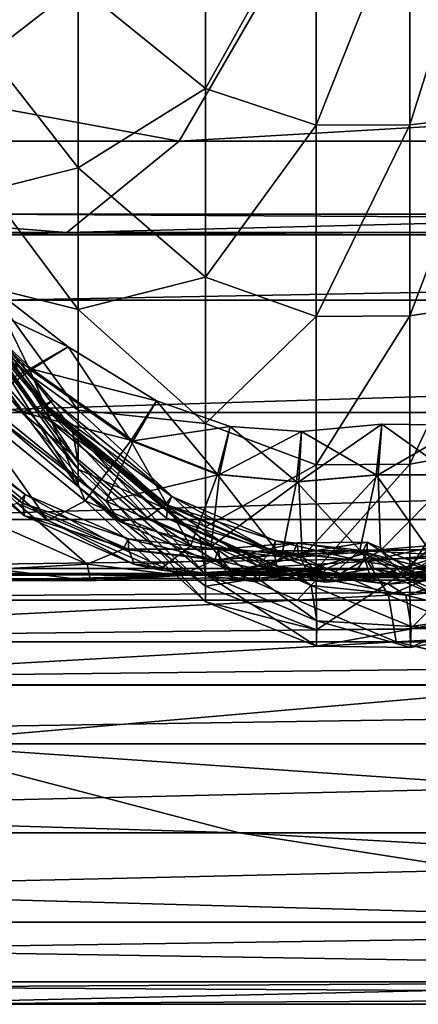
# Model space of a CAD drawing. Header units: millimetres. Extents: x 2387 to 13955, y -4964 to 364.
# Tile 414 of 656: x 6252.73 to 6255.96, y -3436.53 to -3428.53. Entities that reach past the tile are written whole.
import ezdxf

# ---------------------------------------------------------------- set-up
doc = ezdxf.new("R2010")
doc.units = ezdxf.units.MM
doc.header["$MEASUREMENT"] = 0
doc.layers.add('Predefinito', color=7, linetype='Continuous', true_color=0x000000)

msp = doc.modelspace()

# ---------------------------------------------------------------- linework, layer by layer
at = {"layer": 'Predefinito'}
for points in [[(6254.2355, -3427.2092, 13.8433), (6254.2355, -3429.0919, 14.6823), (6253.2013, -3428.2515, 15.6981)], [(6254.2355, -3429.0919, 14.6823), (6254.2355, -3427.2092, 13.8433), (6255.1354, -3427.4785, 13.4637)], [(6252.4772, -3428.8121, 17.8642), (6252.4768, -3427.384, 16.7579), (6253.2013, -3428.2515, 15.6981)], [(6256.5096, -3427.43, 13.5935), (6256.5089, -3429.3165, 14.433), (6255.8949, -3429.3857, 14.3223)], [(6255.8949, -3429.3857, 14.3223), (6255.8952, -3427.4756, 13.4711), (6256.5096, -3427.43, 13.5935)], [(6255.1354, -3427.4785, 13.4637), (6255.1353, -3429.3904, 14.3146), (6254.2355, -3429.0919, 14.6823)], [(6255.1353, -3429.3904, 14.3146), (6255.1354, -3427.4785, 13.4637), (6255.8952, -3427.4756, 13.4711)], [(6255.8952, -3427.4756, 13.4711), (6255.8949, -3429.3857, 14.3223), (6255.1353, -3429.3904, 14.3146)], [(6244.55, -3427.7752, 775.5051), (6243.5403, -3429.5193, 775.505), (6254.0204, -3429.5193, 730.3081)], [(6254.0204, -3429.5193, 730.3081), (6255.0301, -3427.7752, 730.308), (6244.55, -3427.7752, 775.5051)], [(6283.8507, -3427.7753, 608.0784), (6255.0301, -3427.7752, 730.308), (6254.0204, -3429.5193, 730.3081)], [(6254.0204, -3429.5193, 730.3081), (6282.841, -3429.5193, 608.0784), (6283.8507, -3427.7753, 608.0784)], [(6253.2013, -3428.2515, 15.6981), (6253.2013, -3429.7355, 16.8496), (6252.4772, -3428.8121, 17.8642)], [(6253.2013, -3429.7355, 16.8496), (6253.2013, -3428.2515, 15.6981), (6254.2355, -3429.0919, 14.6823)], [(6252.476, -3429.9175, 19.293), (6252.4772, -3428.8121, 17.8642), (6253.2013, -3429.7355, 16.8496)], [(6254.2355, -3429.0919, 14.6823), (6254.2355, -3430.6225, 15.871), (6253.2013, -3429.7355, 16.8496)], [(6254.2355, -3430.6225, 15.871), (6254.2355, -3429.0919, 14.6823), (6255.1353, -3429.3904, 14.3146)], [(6256.5089, -3429.3165, 14.433), (6256.5087, -3430.8439, 15.6192), (6255.8949, -3430.9362, 15.5269)], [(6255.8949, -3430.9362, 15.5269), (6255.8949, -3429.3857, 14.3223), (6256.5089, -3429.3165, 14.433)], [(6255.1353, -3429.3904, 14.3146), (6255.1353, -3430.9426, 15.5205), (6254.2355, -3430.6225, 15.871)], [(6255.1353, -3430.9426, 15.5205), (6255.1353, -3429.3904, 14.3146), (6255.8949, -3429.3857, 14.3223)], [(6255.8949, -3429.3857, 14.3223), (6255.8949, -3430.9362, 15.5269), (6255.1353, -3430.9426, 15.5205)], [(6243.5403, -3429.5193, 775.505), (6242.6291, -3430.2603, 775.4893), (6253.1093, -3430.2605, 730.2903)], [(6253.1093, -3430.2605, 730.2903), (6254.0204, -3429.5193, 730.3081), (6243.5403, -3429.5193, 775.505)], [(6282.841, -3429.5193, 608.0784), (6254.0204, -3429.5193, 730.3081), (6253.1093, -3430.2605, 730.2903)], [(6253.1093, -3430.2605, 730.2903), (6281.93, -3430.2606, 608.0601), (6282.841, -3429.5193, 608.0784)], [(6253.2013, -3429.7355, 16.8496), (6253.2013, -3430.887, 18.3336), (6252.476, -3429.9175, 19.293)], [(6253.2013, -3430.887, 18.3336), (6253.2013, -3429.7355, 16.8496), (6254.2355, -3430.6225, 15.871)], [(6252.4737, -3430.7037, 21.0102), (6252.476, -3429.9175, 19.293), (6253.2013, -3430.887, 18.3336)], [(6281.4, -3430.2814, 608.005), (6252.5791, -3430.2811, 730.2373), (6252.4093, -3430.1113, 730.2019)], [(6252.4093, -3430.1113, 730.2019), (6281.2303, -3430.1116, 607.9683), (6281.4, -3430.2814, 608.005)], [(6281.2303, -3430.1116, 607.9683), (6252.4093, -3430.1113, 730.2019), (6252.5791, -3430.2811, 730.2373)], [(6252.5791, -3430.2811, 730.2373), (6281.4, -3430.2814, 608.0051), (6281.2303, -3430.1116, 607.9683)], [(6253.1093, -3430.2605, 730.2903), (6242.6291, -3430.2603, 775.4893), (6242.0983, -3430.2804, 775.4421)], [(6242.0983, -3430.2804, 775.4421), (6252.5791, -3430.2811, 730.2373), (6253.1093, -3430.2605, 730.2903)], [(6281.4, -3430.2814, 608.0051), (6252.5791, -3430.2811, 730.2373), (6252.5585, -3430.8113, 730.2903)], [(6252.5585, -3430.8113, 730.2903), (6281.3792, -3430.8113, 608.0601), (6281.4, -3430.2814, 608.0051)], [(6281.93, -3430.2606, 608.0601), (6253.1093, -3430.2605, 730.2903), (6252.5791, -3430.2811, 730.2373)], [(6252.5791, -3430.2811, 730.2373), (6281.4, -3430.2814, 608.005), (6281.93, -3430.2606, 608.0601)], [(6254.2355, -3430.6225, 15.871), (6254.2355, -3431.8112, 17.4017), (6253.2013, -3430.887, 18.3336)], [(6254.2355, -3431.8112, 17.4017), (6254.2355, -3430.6225, 15.871), (6255.1353, -3430.9426, 15.5205)], [(6252.807, -3431.3702, 426.9092), (6252.1266, -3430.7311, 426.9218), (6252.4691, -3430.6864, 426.8452)], [(6253.1195, -3431.1886, 426.8299), (6252.4691, -3430.6864, 426.8452), (6252.1446, -3430.7313, 426.7119)], [(6252.4691, -3430.6864, 426.8452), (6253.1195, -3431.1886, 426.8299), (6252.807, -3431.3702, 426.9092)], [(6252.4706, -3431.1741, 22.9817), (6252.4737, -3430.7037, 21.0102), (6253.2013, -3431.7034, 20.1364)], [(6253.2013, -3430.887, 18.3336), (6253.2013, -3431.7034, 20.1364), (6252.4737, -3430.7037, 21.0102)], [(6252.8249, -3431.3704, 426.6991), (6252.1446, -3430.7313, 426.7119), (6251.7193, -3430.7991, 425.7914)], [(6252.1266, -3430.7311, 426.9218), (6252.807, -3431.3702, 426.9092), (6252.2767, -3431.6419, 427.7481)], [(6252.1446, -3430.7313, 426.7119), (6252.8249, -3431.3704, 426.6991), (6253.1195, -3431.1886, 426.8299)], [(6251.7193, -3430.7991, 425.7914), (6252.4446, -3431.6439, 425.7831), (6252.8249, -3431.3704, 426.6991)], [(6251.8174, -3431.7223, 730.3079), (6280.638, -3431.7223, 608.0784), (6281.3792, -3430.8113, 608.0601)], [(6281.3792, -3430.8113, 608.0601), (6252.5585, -3430.8113, 730.2903), (6251.8174, -3431.7223, 730.3079)], [(6252.7406, -3431.7204, 420.9075), (6252.0035, -3430.8209, 420.9126), (6252.1896, -3430.8077, 419.9812)], [(6252.0035, -3430.8209, 420.9126), (6252.7406, -3431.7204, 420.9075), (6252.4998, -3431.7372, 423.3479)], [(6252.9381, -3431.6643, 419.6061), (6252.2107, -3430.8081, 419.6117), (6252.1571, -3430.825, 417.762)], [(6252.8939, -3431.7249, 417.7574), (6252.1571, -3430.825, 417.762), (6252.2685, -3430.8375, 412.5989)], [(6252.1571, -3430.825, 417.762), (6252.8939, -3431.7249, 417.7574), (6252.9381, -3431.6643, 419.6061)], [(6252.9171, -3431.6638, 419.9757), (6252.1896, -3430.8077, 419.9812), (6252.2735, -3430.7985, 419.8005)], [(6252.1896, -3430.8077, 419.9812), (6252.9171, -3431.6638, 419.9757), (6252.7406, -3431.7204, 420.9075)], [(6252.9945, -3431.6256, 419.7946), (6252.2735, -3430.7985, 419.8005), (6252.2107, -3430.8081, 419.6117)], [(6252.2107, -3430.8081, 419.6117), (6252.9381, -3431.6643, 419.6061), (6252.9945, -3431.6256, 419.7946)], [(6252.2685, -3430.8375, 412.5989), (6253.008, -3431.7526, 412.596), (6252.8939, -3431.7249, 417.7574)], [(6253.008, -3431.7526, 412.596), (6252.2685, -3430.8375, 412.5989), (6252.4145, -3430.9252, 359.8968)], [(6252.2735, -3430.7985, 419.8005), (6252.9945, -3431.6256, 419.7946), (6252.9171, -3431.6638, 419.9757)], [(6256.5087, -3430.8439, 15.6192), (6256.5089, -3432.0301, 17.1466), (6255.8949, -3432.1407, 17.0773)], [(6255.8949, -3432.1407, 17.0773), (6255.8949, -3430.9362, 15.5269), (6256.5087, -3430.8439, 15.6192)], [(6252.4145, -3430.9252, 359.8968), (6253.1529, -3431.8521, 359.8235), (6253.008, -3431.7526, 412.596)], [(6253.2013, -3432.128, 215.1417), (6253.1529, -3431.8521, 359.8235), (6252.4145, -3430.9252, 359.8968)], [(6252.4145, -3430.9252, 359.8968), (6252.4647, -3431.1673, 215.4298), (6253.2013, -3432.128, 215.1417)], [(6253.2013, -3431.7034, 20.1364), (6253.2013, -3430.887, 18.3336), (6254.2355, -3431.8112, 17.4017)], [(6255.1353, -3430.9426, 15.5205), (6255.1353, -3432.1484, 17.0726), (6254.2355, -3431.8112, 17.4017)], [(6255.1353, -3432.1484, 17.0726), (6255.1353, -3430.9426, 15.5205), (6255.8949, -3430.9362, 15.5269)], [(6255.8949, -3430.9362, 15.5269), (6255.8949, -3432.1407, 17.0773), (6255.1353, -3432.1484, 17.0726)], [(6253.2013, -3432.3237, 71.5993), (6253.2013, -3432.128, 215.1417), (6252.4647, -3431.1673, 215.4298)], [(6252.4647, -3431.1673, 215.4298), (6252.4673, -3431.3287, 72.1431), (6253.2013, -3432.3237, 71.5993)], [(6252.4673, -3431.3287, 72.1431), (6252.4706, -3431.1741, 22.9817), (6253.2013, -3432.1823, 22.2446)], [(6253.2013, -3431.7034, 20.1364), (6253.2013, -3432.1823, 22.2446), (6252.4706, -3431.1741, 22.9817)], [(6253.6302, -3431.9528, 426.8909), (6252.807, -3431.3702, 426.9092), (6253.1195, -3431.1886, 426.8299)], [(6253.8363, -3431.6279, 426.8023), (6253.1195, -3431.1886, 426.8299), (6252.8249, -3431.3704, 426.6991)], [(6253.1195, -3431.1886, 426.8299), (6253.8363, -3431.6279, 426.8023), (6253.6302, -3431.9528, 426.8909)], [(6253.2013, -3432.1823, 22.2446), (6253.2013, -3432.3237, 71.5993), (6252.4673, -3431.3287, 72.1431)], [(6253.2594, -3432.4394, 427.7437), (6252.2767, -3431.6419, 427.7481), (6252.807, -3431.3702, 426.9092)], [(6253.6482, -3431.953, 426.6806), (6252.8249, -3431.3704, 426.6991), (6252.4446, -3431.6439, 425.7831)], [(6252.807, -3431.3702, 426.9092), (6253.6302, -3431.9528, 426.8909), (6253.2594, -3432.4394, 427.7437)], [(6252.8249, -3431.3704, 426.6991), (6253.6482, -3431.953, 426.6806), (6253.8363, -3431.6279, 426.8023)], [(6252.7483, -3432.4582, 433.5463), (6251.7573, -3431.6504, 433.5516), (6251.7413, -3431.7088, 432.6035)], [(6252.7715, -3432.3894, 433.7357), (6251.803, -3431.6118, 433.7434), (6251.7573, -3431.6504, 433.5516)], [(6251.7573, -3431.6504, 433.5516), (6252.7483, -3432.4582, 433.5463), (6252.7715, -3432.3894, 433.7357)], [(6251.803, -3431.6118, 433.7434), (6252.7715, -3432.3894, 433.7357), (6252.706, -3432.4579, 433.9155)], [(6252.9538, -3432.5993, 430.1575), (6251.918, -3431.7304, 430.1576), (6252.2767, -3431.6419, 427.7481)], [(6252.2767, -3431.6419, 427.7481), (6253.2594, -3432.4394, 427.7437), (6252.9538, -3432.5993, 430.1575)], [(6253.4274, -3432.4416, 425.7784), (6252.4446, -3431.6439, 425.7831), (6252.4998, -3431.7372, 423.3479)], [(6252.4446, -3431.6439, 425.7831), (6253.4274, -3432.4416, 425.7784), (6253.6482, -3431.953, 426.6806)], [(6253.7655, -3432.5751, 420.907), (6252.7406, -3431.7204, 420.9075), (6252.9171, -3431.6638, 419.9757)], [(6253.9291, -3432.4735, 419.6034), (6252.9381, -3431.6643, 419.6061), (6252.8939, -3431.7249, 417.7574)], [(6253.9081, -3432.4729, 419.9732), (6252.9171, -3431.6638, 419.9757), (6252.9945, -3431.6256, 419.7946)], [(6252.9171, -3431.6638, 419.9757), (6253.9081, -3432.4729, 419.9732), (6253.7655, -3432.5751, 420.907)], [(6253.9629, -3432.4044, 419.7906), (6252.9945, -3431.6256, 419.7946), (6252.9381, -3431.6643, 419.6061)], [(6252.9381, -3431.6643, 419.6061), (6253.9291, -3432.4735, 419.6034), (6253.9629, -3432.4044, 419.7906)], [(6252.9945, -3431.6256, 419.7946), (6253.9629, -3432.4044, 419.7906), (6253.9081, -3432.4729, 419.9732)], [(6254.3317, -3432.2252, 426.8735), (6253.6302, -3431.9528, 426.8909), (6253.8363, -3431.6279, 426.8023)], [(6254.4361, -3431.8361, 426.7761), (6253.8363, -3431.6279, 426.8023), (6253.6482, -3431.953, 426.6806)], [(6253.8363, -3431.6279, 426.8023), (6254.4361, -3431.8361, 426.7761), (6254.3317, -3432.2252, 426.8735)], [(6280.638, -3431.7223, 608.0784), (6251.8174, -3431.7223, 730.3079), (6250.7836, -3432.59, 730.3076)], [(6250.7836, -3432.59, 730.3076), (6279.6043, -3432.5899, 608.0784), (6280.638, -3431.7223, 608.0784)], [(6252.7659, -3432.5623, 432.6021), (6251.7413, -3431.7088, 432.6035), (6251.918, -3431.7304, 430.1576)], [(6251.7413, -3431.7088, 432.6035), (6252.7659, -3432.5623, 432.6021), (6252.7483, -3432.4582, 433.5463)], [(6251.918, -3431.7304, 430.1576), (6252.9538, -3432.5993, 430.1575), (6252.7659, -3432.5623, 432.6021)], [(6253.5359, -3432.6068, 423.348), (6252.4998, -3431.7372, 423.3479), (6252.7406, -3431.7204, 420.9075)], [(6252.4998, -3431.7372, 423.3479), (6253.5359, -3432.6068, 423.348), (6253.4274, -3432.4416, 425.7784)], [(6252.7406, -3431.7204, 420.9075), (6253.7655, -3432.5751, 420.907), (6253.5359, -3432.6068, 423.348)], [(6253.9189, -3432.58, 417.7568), (6252.8939, -3431.7249, 417.7574), (6253.008, -3431.7526, 412.596)], [(6252.8939, -3431.7249, 417.7574), (6253.9189, -3432.58, 417.7568), (6253.9291, -3432.4735, 419.6034)], [(6253.2013, -3432.1823, 22.2446), (6253.2013, -3431.7034, 20.1364), (6254.2355, -3432.6503, 19.2818)], [(6254.2355, -3431.8112, 17.4017), (6254.2355, -3432.6503, 19.2818), (6253.2013, -3431.7034, 20.1364)], [(6253.008, -3431.7526, 412.596), (6254.0443, -3432.6236, 412.5959), (6253.9189, -3432.58, 417.7568)], [(6254.0443, -3432.6236, 412.5959), (6253.008, -3431.7526, 412.596), (6253.1529, -3431.8521, 359.8235)], [(6254.2355, -3432.6503, 19.2818), (6254.2355, -3431.8112, 17.4017), (6255.1353, -3432.1484, 17.0726)], [(6254.9922, -3432.2846, 426.6531), (6255.6384, -3432.2277, 426.6571), (6255.6676, -3431.8179, 426.7652)], [(6255.6676, -3431.8179, 426.7652), (6255.0146, -3431.8779, 426.7606), (6254.9922, -3432.2846, 426.6531)], [(6255.0146, -3431.8779, 426.7606), (6255.6676, -3431.8179, 426.7652), (6255.6204, -3432.2275, 426.8674)], [(6256.2453, -3432.2297, 426.8765), (6255.6204, -3432.2275, 426.8674), (6255.6676, -3431.8179, 426.7652)], [(6256.3343, -3431.8262, 426.7778), (6255.6676, -3431.8179, 426.7652), (6255.6384, -3432.2277, 426.6571)], [(6255.6384, -3432.2277, 426.6571), (6256.2633, -3432.2299, 426.6661), (6256.3343, -3431.8262, 426.7778)], [(6255.6676, -3431.8179, 426.7652), (6256.3343, -3431.8262, 426.7778), (6256.2453, -3432.2297, 426.8765)], [(6253.1529, -3431.8521, 359.8235), (6254.1891, -3432.7327, 359.7522), (6254.0443, -3432.6236, 412.5959)], [(6253.1529, -3431.8521, 359.8235), (6253.2013, -3432.128, 215.1417), (6254.2366, -3433.0353, 214.8565)], [(6254.2366, -3433.0353, 214.8565), (6254.1891, -3432.7327, 359.7522), (6253.1529, -3431.8521, 359.8235)], [(6253.6482, -3431.953, 426.6806), (6254.3497, -3432.2254, 426.6631), (6254.4361, -3431.8361, 426.7761)], [(6254.9742, -3432.2844, 426.8635), (6254.3317, -3432.2252, 426.8735), (6254.4361, -3431.8361, 426.7761)], [(6255.0146, -3431.8779, 426.7606), (6254.4361, -3431.8361, 426.7761), (6254.3497, -3432.2254, 426.6631)], [(6254.3497, -3432.2254, 426.6631), (6254.9922, -3432.2846, 426.6531), (6255.0146, -3431.8779, 426.7606)], [(6254.4361, -3431.8361, 426.7761), (6255.0146, -3431.8779, 426.7606), (6254.9742, -3432.2844, 426.8635)], [(6255.6204, -3432.2275, 426.8674), (6254.9742, -3432.2844, 426.8635), (6255.0146, -3431.8779, 426.7606)], [(6254.1134, -3432.808, 427.7393), (6253.2594, -3432.4394, 427.7437), (6253.6302, -3431.9528, 426.8909)], [(6254.3497, -3432.2254, 426.6631), (6253.6482, -3431.953, 426.6806), (6253.4274, -3432.4416, 425.7784)], [(6253.6302, -3431.9528, 426.8909), (6254.3317, -3432.2252, 426.8735), (6254.1134, -3432.808, 427.7393)], [(6255.8954, -3432.9919, 18.9874), (6255.8949, -3432.1407, 17.0773), (6256.5089, -3432.0301, 17.1466)], [(6256.5089, -3432.0301, 17.1466), (6256.5102, -3432.8696, 19.0331), (6255.8954, -3432.9919, 18.9874)], [(6253.2013, -3432.128, 215.1417), (6253.2013, -3432.3237, 71.5993), (6254.2359, -3433.2591, 71.0614)], [(6254.2359, -3433.2591, 71.0614), (6254.2366, -3433.0353, 214.8565), (6253.2013, -3432.128, 215.1417)], [(6255.1353, -3432.1484, 17.0726), (6255.1354, -3432.9993, 18.9846), (6254.2355, -3432.6503, 19.2818)], [(6255.1354, -3432.9993, 18.9846), (6255.1353, -3432.1484, 17.0726), (6255.8949, -3432.1407, 17.0773)], [(6255.8949, -3432.1407, 17.0773), (6255.8954, -3432.9919, 18.9874), (6255.1354, -3432.9993, 18.9846)], [(6254.2355, -3432.6503, 19.2818), (6254.2356, -3433.1318, 21.5191), (6253.2013, -3432.1823, 22.2446)], [(6253.2013, -3432.3237, 71.5993), (6253.2013, -3432.1823, 22.2446), (6254.2356, -3433.1318, 21.5191)], [(6253.4274, -3432.4416, 425.7784), (6254.2816, -3432.8101, 425.774), (6254.3497, -3432.2254, 426.6631)], [(6254.8517, -3432.8934, 427.7376), (6254.1134, -3432.808, 427.7393), (6254.3317, -3432.2252, 426.8735)], [(6254.9922, -3432.2846, 426.6531), (6254.3497, -3432.2254, 426.6631), (6254.2816, -3432.8101, 425.774)], [(6254.3317, -3432.2252, 426.8735), (6254.9742, -3432.2844, 426.8635), (6254.8517, -3432.8934, 427.7376)], [(6254.9742, -3432.2844, 426.8635), (6255.6204, -3432.2275, 426.8674), (6255.4879, -3432.8414, 427.7407)], [(6255.6384, -3432.2277, 426.6571), (6254.9922, -3432.2846, 426.6531), (6255.0201, -3432.8953, 425.7721)], [(6255.0201, -3432.8953, 425.7721), (6255.6561, -3432.8431, 425.775), (6255.6384, -3432.2277, 426.6571)], [(6256.0505, -3432.8346, 427.7445), (6255.4879, -3432.8414, 427.7407), (6255.6204, -3432.2275, 426.8674)], [(6255.6204, -3432.2275, 426.8674), (6256.2453, -3432.2297, 426.8765), (6256.0505, -3432.8346, 427.7445)], [(6256.2633, -3432.2299, 426.6661), (6255.6384, -3432.2277, 426.6571), (6255.6561, -3432.8431, 425.775)], [(6255.6561, -3432.8431, 425.775), (6256.2182, -3432.836, 425.7786), (6256.2633, -3432.2299, 426.6661)], [(6254.2816, -3432.8101, 425.774), (6255.0201, -3432.8953, 425.7721), (6254.9922, -3432.2846, 426.6531)], [(6255.4879, -3432.8414, 427.7407), (6254.8517, -3432.8934, 427.7376), (6254.9742, -3432.2844, 426.8635)], [(6253.5672, -3432.8316, 433.9109), (6252.706, -3432.4579, 433.9155), (6252.7715, -3432.3894, 433.7357)], [(6253.6113, -3432.7494, 433.7284), (6252.7715, -3432.3894, 433.7357), (6252.7483, -3432.4582, 433.5463)], [(6252.7715, -3432.3894, 433.7357), (6253.6113, -3432.7494, 433.7284), (6253.5672, -3432.8316, 433.9109)], [(6254.2356, -3433.1318, 21.5191), (6254.2359, -3433.2591, 71.0614), (6253.2013, -3432.3237, 71.5993)], [(6253.2752, -3432.9544, 435.7336), (6252.3822, -3432.5603, 435.7345), (6252.706, -3432.4579, 433.9155)], [(6252.706, -3432.4579, 433.9155), (6253.5672, -3432.8316, 433.9109), (6253.2752, -3432.9544, 435.7336)], [(6253.6095, -3432.8319, 433.5413), (6252.7483, -3432.4582, 433.5463), (6252.7659, -3432.5623, 432.6021)], [(6252.7483, -3432.4582, 433.5463), (6253.6095, -3432.8319, 433.5413), (6253.6113, -3432.7494, 433.7284)], [(6253.8583, -3433, 430.1575), (6252.9538, -3432.5993, 430.1575), (6253.2594, -3432.4394, 427.7437)], [(6253.2594, -3432.4394, 427.7437), (6254.1134, -3432.808, 427.7393), (6253.8583, -3433, 430.1575)], [(6254.2816, -3432.8101, 425.774), (6253.4274, -3432.4416, 425.7784), (6253.5359, -3432.6068, 423.348)], [(6254.7705, -3432.8462, 419.9708), (6253.9081, -3432.4729, 419.9732), (6253.9629, -3432.4044, 419.7906)], [(6254.8038, -3432.7641, 419.7869), (6253.9629, -3432.4044, 419.7906), (6253.9291, -3432.4735, 419.6034)], [(6253.9629, -3432.4044, 419.7906), (6254.8038, -3432.7641, 419.7869), (6254.7705, -3432.8462, 419.9708)], [(6254.6602, -3432.9687, 420.9065), (6253.7655, -3432.5751, 420.907), (6253.9081, -3432.4729, 419.9732)], [(6253.9081, -3432.4729, 419.9732), (6254.7705, -3432.8462, 419.9708), (6254.6602, -3432.9687, 420.9065)], [(6254.7916, -3432.8467, 419.6009), (6253.9291, -3432.4735, 419.6034), (6253.9189, -3432.58, 417.7568)], [(6253.9291, -3432.4735, 419.6034), (6254.7916, -3432.8467, 419.6009), (6254.8038, -3432.7641, 419.7869)], [(6249.8851, -3432.99, 730.3076), (6278.7063, -3432.9898, 608.0784), (6279.6043, -3432.5899, 608.0784)], [(6279.6043, -3432.5899, 608.0784), (6250.7836, -3432.59, 730.3076), (6249.8851, -3432.99, 730.3076)], [(6252.3822, -3432.5603, 435.7345), (6253.2752, -3432.9544, 435.7336), (6252.533, -3432.9935, 440.8414)], [(6253.6594, -3432.9563, 432.6007), (6252.7659, -3432.5623, 432.6021), (6252.9538, -3432.5993, 430.1575)], [(6252.7659, -3432.5623, 432.6021), (6253.6594, -3432.9563, 432.6007), (6253.6095, -3432.8319, 433.5413)], [(6252.9538, -3432.5993, 430.1575), (6253.8583, -3433, 430.1575), (6253.6594, -3432.9563, 432.6007)], [(6254.4412, -3433.0073, 423.348), (6253.5359, -3432.6068, 423.348), (6253.7655, -3432.5751, 420.907)], [(6253.5359, -3432.6068, 423.348), (6254.4412, -3433.0073, 423.348), (6254.2816, -3432.8101, 425.774)], [(6253.7655, -3432.5751, 420.907), (6254.6602, -3432.9687, 420.9065), (6254.4412, -3433.0073, 423.348)], [(6254.9502, -3433.0234, 412.5959), (6254.8138, -3432.9733, 417.7561), (6253.9189, -3432.58, 417.7568)], [(6253.9189, -3432.58, 417.7568), (6254.0443, -3432.6236, 412.5959), (6254.9502, -3433.0234, 412.5959)], [(6253.9189, -3432.58, 417.7568), (6254.8138, -3432.9733, 417.7561), (6254.7916, -3432.8467, 419.6009)], [(6255.0944, -3433.1267, 359.728), (6254.9502, -3433.0234, 412.5959), (6254.0443, -3432.6236, 412.5959)], [(6254.0443, -3432.6236, 412.5959), (6254.1891, -3432.7327, 359.7522), (6255.0944, -3433.1267, 359.728)], [(6254.2356, -3433.1318, 21.5191), (6254.2355, -3432.6503, 19.2818), (6255.1354, -3432.9993, 18.9846)], [(6254.3102, -3432.919, 433.9091), (6253.5672, -3432.8316, 433.9109), (6253.6113, -3432.7494, 433.7284)], [(6254.3408, -3432.8331, 433.725), (6253.6113, -3432.7494, 433.7284), (6253.6095, -3432.8319, 433.5413)], [(6253.6113, -3432.7494, 433.7284), (6254.3408, -3432.8331, 433.725), (6254.3102, -3432.919, 433.9091)], [(6255.1398, -3433.4133, 214.7599), (6255.0944, -3433.1267, 359.728), (6254.1891, -3432.7327, 359.7522)], [(6254.1891, -3432.7327, 359.7522), (6254.2366, -3433.0353, 214.8565), (6255.1398, -3433.4133, 214.7599)], [(6254.3408, -3432.8331, 433.725), (6254.9786, -3432.7814, 433.7294), (6254.9465, -3432.8679, 433.9132)], [(6254.9786, -3432.7814, 433.7294), (6254.3408, -3432.8331, 433.725), (6254.3526, -3432.9192, 433.5395)], [(6254.3526, -3432.9192, 433.5395), (6254.9888, -3432.8681, 433.5436), (6254.9786, -3432.7814, 433.7294)], [(6255.5143, -3432.9321, 419.9698), (6254.7705, -3432.8462, 419.9708), (6254.8038, -3432.7641, 419.7869)], [(6255.5339, -3432.8464, 419.7852), (6254.8038, -3432.7641, 419.7869), (6254.7916, -3432.8467, 419.6009)], [(6254.8038, -3432.7641, 419.7869), (6255.5339, -3432.8464, 419.7852), (6255.5143, -3432.9321, 419.9698)], [(6255.5069, -3432.8614, 433.9177), (6254.9465, -3432.8679, 433.9132), (6254.9786, -3432.7814, 433.7294)], [(6254.9786, -3432.7814, 433.7294), (6255.5476, -3432.7761, 433.7348), (6255.5069, -3432.8614, 433.9177)], [(6255.5476, -3432.7761, 433.7348), (6254.9786, -3432.7814, 433.7294), (6254.9888, -3432.8681, 433.5436)], [(6254.9888, -3432.8681, 433.5436), (6255.5491, -3432.8616, 433.5482), (6255.5476, -3432.7761, 433.7348)], [(6256.022, -3433.0823, 433.9172), (6255.5069, -3432.8614, 433.9177), (6255.5476, -3432.7761, 433.7348)], [(6255.5476, -3432.7761, 433.7348), (6256.0713, -3432.9992, 433.7354), (6256.022, -3433.0823, 433.9172)], [(6256.0713, -3432.9992, 433.7354), (6255.5476, -3432.7761, 433.7348), (6255.5491, -3432.8616, 433.5482)], [(6254.0382, -3433.0473, 435.7343), (6253.2752, -3432.9544, 435.7336), (6253.5672, -3432.8316, 433.9109)], [(6253.5672, -3432.8316, 433.9109), (6254.3102, -3432.919, 433.9091), (6254.0382, -3433.0473, 435.7343)], [(6254.3526, -3432.9192, 433.5395), (6253.6095, -3432.8319, 433.5413), (6253.6594, -3432.9563, 432.6007)], [(6253.6095, -3432.8319, 433.5413), (6254.3526, -3432.9192, 433.5395), (6254.3408, -3432.8331, 433.725)], [(6254.6285, -3433.0944, 430.1586), (6253.8583, -3433, 430.1575), (6254.1134, -3432.808, 427.7393)], [(6254.1134, -3432.808, 427.7393), (6254.8517, -3432.8934, 427.7376), (6254.6285, -3433.0944, 430.1586)], [(6255.0201, -3432.8953, 425.7721), (6254.2816, -3432.8101, 425.774), (6254.4412, -3433.0073, 423.348)], [(6254.9465, -3432.8679, 433.9132), (6254.3102, -3432.919, 433.9091), (6254.3408, -3432.8331, 433.725)], [(6254.3102, -3432.919, 433.9091), (6254.9465, -3432.8679, 433.9132), (6254.6726, -3432.9973, 435.7383)], [(6254.9888, -3432.8681, 433.5436), (6254.3526, -3432.9192, 433.5395), (6254.4227, -3433.0491, 432.6011)], [(6254.4227, -3433.0491, 432.6011), (6255.0567, -3432.9989, 432.6048), (6254.9888, -3432.8681, 433.5436)], [(6255.4243, -3433.0603, 420.9068), (6254.6602, -3432.9687, 420.9065), (6254.7705, -3432.8462, 419.9708)], [(6255.2201, -3432.9889, 435.7413), (6254.6726, -3432.9973, 435.7383), (6254.9465, -3432.8679, 433.9132)], [(6254.7705, -3432.8462, 419.9708), (6255.5143, -3432.9321, 419.9698), (6255.4243, -3433.0603, 420.9068)], [(6254.7916, -3432.8467, 419.6009), (6255.5353, -3432.9326, 419.5999), (6255.5339, -3432.8464, 419.7852)], [(6255.5353, -3432.9326, 419.5999), (6254.7916, -3432.8467, 419.6009), (6254.8138, -3432.9733, 417.7561)], [(6254.8517, -3432.8934, 427.7376), (6255.4879, -3432.8414, 427.7407), (6255.2616, -3433.0443, 430.1619)], [(6254.9465, -3432.8679, 433.9132), (6255.5069, -3432.8614, 433.9177), (6255.2201, -3432.9889, 435.7413)], [(6255.5491, -3432.8616, 433.5482), (6254.9888, -3432.8681, 433.5436), (6255.0567, -3432.9989, 432.6048)], [(6255.6561, -3432.8431, 425.775), (6255.0201, -3432.8953, 425.7721), (6255.2119, -3433.101, 423.3488)], [(6255.0567, -3432.9989, 432.6048), (6255.6036, -3432.9902, 432.6078), (6255.5491, -3432.8616, 433.5482)], [(6255.2119, -3433.101, 423.3488), (6255.8442, -3433.05, 423.351), (6255.6561, -3432.8431, 425.775)], [(6255.7226, -3433.2067, 435.7392), (6255.2201, -3432.9889, 435.7413), (6255.5069, -3432.8614, 433.9177)], [(6255.8036, -3433.0347, 430.1641), (6255.2616, -3433.0443, 430.1619), (6255.4879, -3432.8414, 427.7407)], [(6255.4879, -3432.8414, 427.7407), (6256.0505, -3432.8346, 427.7445), (6255.8036, -3433.0347, 430.1641)], [(6255.5069, -3432.8614, 433.9177), (6256.022, -3433.0823, 433.9172), (6255.7226, -3433.2067, 435.7392)], [(6256.1491, -3432.8794, 419.9718), (6255.5143, -3432.9321, 419.9698), (6255.5339, -3432.8464, 419.7852)], [(6256.1701, -3432.7929, 419.7872), (6255.5339, -3432.8464, 419.7852), (6255.5353, -3432.9326, 419.5999)], [(6255.5339, -3432.8464, 419.7852), (6256.1701, -3432.7929, 419.7872), (6256.1491, -3432.8794, 419.9718)], [(6255.5353, -3432.9326, 419.5999), (6256.17, -3432.8798, 419.6019), (6256.1701, -3432.7929, 419.7872)], [(6256.0641, -3433.0825, 433.5476), (6255.5491, -3432.8616, 433.5482), (6255.6036, -3432.9902, 432.6078)], [(6255.5491, -3432.8616, 433.5482), (6256.0641, -3433.0825, 433.5476), (6256.0713, -3432.9992, 433.7354)], [(6256.2182, -3432.836, 425.7786), (6255.6561, -3432.8431, 425.775), (6255.8442, -3433.05, 423.351)], [(6256.301, -3433.2508, 430.1619), (6255.8036, -3433.0347, 430.1641), (6256.0505, -3432.8346, 427.7445)], [(6255.8442, -3433.05, 423.351), (6256.3851, -3433.0396, 423.3525), (6256.2182, -3432.836, 425.7786)], [(6255.8965, -3433.4824, 21.271), (6255.8954, -3432.9919, 18.9874), (6256.5102, -3432.8696, 19.0331)], [(6256.5102, -3432.8696, 19.0331), (6256.5136, -3433.3567, 21.2968), (6255.8965, -3433.4824, 21.271)], [(6253.6594, -3432.9563, 432.6007), (6254.4227, -3433.0491, 432.6011), (6254.3526, -3432.9192, 433.5395)], [(6254.6726, -3432.9973, 435.7383), (6254.0382, -3433.0473, 435.7343), (6254.3102, -3432.919, 433.9091)], [(6254.4412, -3433.0073, 423.348), (6255.2119, -3433.101, 423.3488), (6255.0201, -3432.8953, 425.7721)], [(6255.2616, -3433.0443, 430.1619), (6254.6285, -3433.0944, 430.1586), (6254.8517, -3432.8934, 427.7376)], [(6254.8138, -3432.9733, 417.7561), (6255.5778, -3433.0644, 417.7563), (6255.5353, -3432.9326, 419.5999)], [(6256.0571, -3433.0086, 420.9087), (6255.4243, -3433.0603, 420.9068), (6255.5143, -3432.9321, 419.9698)], [(6255.5143, -3432.9321, 419.9698), (6256.1491, -3432.8794, 419.9718), (6256.0571, -3433.0086, 420.9087)], [(6256.17, -3432.8798, 419.6019), (6255.5353, -3432.9326, 419.5999), (6255.5778, -3433.0644, 417.7563)], [(6255.5778, -3433.0644, 417.7563), (6256.2096, -3433.0122, 417.7579), (6256.17, -3432.8798, 419.6019)], [(6252.533, -3432.9935, 440.8414), (6253.3023, -3433.0885, 440.843), (6245.6699, -3433.0866, 486.0275)], [(6254.4806, -3433.0304, 440.8505), (6246.8498, -3433.0292, 486.0361), (6246.3046, -3433.0375, 486.0326)], [(6246.3046, -3433.0375, 486.0326), (6253.9365, -3433.0391, 440.8475), (6254.4806, -3433.0304, 440.8505)], [(6247.3498, -3433.2465, 486.0326), (6246.8498, -3433.0292, 486.0361), (6254.4806, -3433.0304, 440.8505)], [(6254.4806, -3433.0304, 440.8505), (6254.9798, -3433.2474, 440.8475), (6247.3498, -3433.2465, 486.0326)], [(6276.7518, -3433.029, 608.0638), (6247.9313, -3433.0289, 730.2934), (6247.4261, -3433.2473, 730.2982)], [(6247.4261, -3433.2473, 730.2982), (6276.2461, -3433.2474, 608.0687), (6276.7518, -3433.029, 608.0638)], [(6277.3027, -3433.0361, 608.0687), (6248.4815, -3433.0362, 730.2982), (6247.9313, -3433.0289, 730.2934)], [(6247.9313, -3433.0289, 730.2934), (6276.7518, -3433.029, 608.0638), (6277.3027, -3433.0361, 608.0687)], [(6278.7063, -3432.9898, 608.0784), (6249.8851, -3432.99, 730.3076), (6249.1188, -3433.0846, 730.3051)], [(6249.1188, -3433.0846, 730.3051), (6277.9403, -3433.0844, 608.076), (6278.7063, -3432.9898, 608.0784)], [(6253.3023, -3433.0885, 440.843), (6252.533, -3432.9935, 440.8414), (6253.2752, -3432.9544, 435.7336)], [(6253.2752, -3432.9544, 435.7336), (6254.0382, -3433.0473, 435.7343), (6253.3023, -3433.0885, 440.843)], [(6254.6726, -3432.9973, 435.7383), (6253.9365, -3433.0391, 440.8475), (6253.3023, -3433.0885, 440.843)], [(6253.3023, -3433.0885, 440.843), (6254.0382, -3433.0473, 435.7343), (6254.6726, -3432.9973, 435.7383)], [(6254.4227, -3433.0491, 432.6011), (6253.6594, -3432.9563, 432.6007), (6253.8583, -3433, 430.1575)], [(6253.8583, -3433, 430.1575), (6254.6285, -3433.0944, 430.1586), (6254.4227, -3433.0491, 432.6011)], [(6253.9365, -3433.0391, 440.8475), (6254.6726, -3432.9973, 435.7383), (6255.2201, -3432.9889, 435.7413)], [(6255.2201, -3432.9889, 435.7413), (6254.4806, -3433.0304, 440.8505), (6253.9365, -3433.0391, 440.8475)], [(6255.1354, -3432.9993, 18.9846), (6255.1356, -3433.4863, 21.2699), (6254.2356, -3433.1318, 21.5191)], [(6255.0567, -3432.9989, 432.6048), (6254.4227, -3433.0491, 432.6011), (6254.6285, -3433.0944, 430.1586)], [(6255.2119, -3433.101, 423.3488), (6254.4412, -3433.0073, 423.348), (6254.6602, -3432.9687, 420.9065)], [(6254.9798, -3433.2474, 440.8475), (6254.4806, -3433.0304, 440.8505), (6255.2201, -3432.9889, 435.7413)], [(6254.6285, -3433.0944, 430.1586), (6255.2616, -3433.0443, 430.1619), (6255.0567, -3432.9989, 432.6048)], [(6254.6602, -3432.9687, 420.9065), (6255.4243, -3433.0603, 420.9068), (6255.2119, -3433.101, 423.3488)], [(6254.8138, -3432.9733, 417.7561), (6254.9502, -3433.0234, 412.5959), (6255.7204, -3433.1151, 412.5963)], [(6255.7204, -3433.1151, 412.5963), (6255.5778, -3433.0644, 417.7563), (6254.8138, -3432.9733, 417.7561)], [(6254.9502, -3433.0234, 412.5959), (6255.0944, -3433.1267, 359.728), (6255.8631, -3433.2062, 359.7281)], [(6255.8631, -3433.2062, 359.7281), (6255.7204, -3433.1151, 412.5963), (6254.9502, -3433.0234, 412.5959)], [(6255.2201, -3432.9889, 435.7413), (6255.7226, -3433.2067, 435.7392), (6254.9798, -3433.2474, 440.8475)], [(6255.6036, -3432.9902, 432.6078), (6255.0567, -3432.9989, 432.6048), (6255.2616, -3433.0443, 430.1619)], [(6255.1356, -3433.4863, 21.2699), (6255.1354, -3432.9993, 18.9846), (6255.8954, -3432.9919, 18.9874)], [(6255.8954, -3432.9919, 18.9874), (6255.8965, -3433.4824, 21.271), (6255.1356, -3433.4863, 21.2699)], [(6255.2616, -3433.0443, 430.1619), (6255.8036, -3433.0347, 430.1641), (6255.6036, -3432.9902, 432.6078)], [(6255.4243, -3433.0603, 420.9068), (6256.0571, -3433.0086, 420.9087), (6255.8442, -3433.05, 423.351)], [(6256.2096, -3433.0122, 417.7579), (6255.5778, -3433.0644, 417.7563), (6255.7204, -3433.1151, 412.5963)], [(6256.1056, -3433.2077, 432.6058), (6255.6036, -3432.9902, 432.6078), (6255.8036, -3433.0347, 430.1641)], [(6255.6036, -3432.9902, 432.6078), (6256.1056, -3433.2077, 432.6058), (6256.0641, -3433.0825, 433.5476)], [(6255.7204, -3433.1151, 412.5963), (6256.3496, -3433.0621, 412.5973), (6256.2096, -3433.0122, 417.7579)], [(6256.3851, -3433.0396, 423.3525), (6255.8442, -3433.05, 423.351), (6256.0571, -3433.0086, 420.9087)], [(6253.9365, -3433.0391, 440.8475), (6246.3046, -3433.0375, 486.0326), (6245.6699, -3433.0866, 486.0275)], [(6245.6699, -3433.0866, 486.0275), (6253.3023, -3433.0885, 440.843), (6253.9365, -3433.0391, 440.8475)], [(6248.4815, -3433.0362, 730.2982), (6277.3027, -3433.0361, 608.0687), (6277.9403, -3433.0844, 608.076)], [(6277.9403, -3433.0844, 608.076), (6249.1188, -3433.0846, 730.3051), (6248.4815, -3433.0362, 730.2982)], [(6254.2366, -3433.0353, 214.8565), (6254.2359, -3433.2591, 71.0614), (6255.1368, -3433.6207, 70.8783)], [(6255.1368, -3433.6207, 70.8783), (6255.1398, -3433.4133, 214.7599), (6254.2366, -3433.0353, 214.8565)], [(6255.8442, -3433.05, 423.351), (6255.2119, -3433.101, 423.3488), (6255.4243, -3433.0603, 420.9068)], [(6256.3496, -3433.0621, 412.5973), (6255.7204, -3433.1151, 412.5963), (6255.8631, -3433.2062, 359.7281)], [(6256.5291, -3433.5437, 435.7356), (6255.7226, -3433.2067, 435.7392), (6256.022, -3433.0823, 433.9172)], [(6255.8036, -3433.0347, 430.1641), (6256.301, -3433.2508, 430.1619), (6256.1056, -3433.2077, 432.6058)], [(6255.8631, -3433.2062, 359.7281), (6256.4895, -3433.1431, 359.7295), (6256.3496, -3433.0621, 412.5973)], [(6254.2359, -3433.2591, 71.0614), (6254.2356, -3433.1318, 21.5191), (6255.1356, -3433.4863, 21.2699)], [(6255.0944, -3433.1267, 359.728), (6255.1398, -3433.4133, 214.7599), (6255.9056, -3433.4589, 214.7598)], [(6255.9056, -3433.4589, 214.7598), (6255.8631, -3433.2062, 359.7281), (6255.0944, -3433.1267, 359.728)], [(6256.5288, -3433.3692, 214.7638), (6256.4895, -3433.1431, 359.7295), (6255.8631, -3433.2062, 359.7281)], [(6276.2461, -3433.2474, 608.0687), (6247.4261, -3433.2473, 730.2982), (6246.6178, -3433.5848, 730.3051)], [(6246.6178, -3433.5848, 730.3051), (6275.4374, -3433.585, 608.076), (6276.2461, -3433.2474, 608.0687)], [(6248.1556, -3433.5835, 486.0276), (6247.3498, -3433.2465, 486.0326), (6254.9798, -3433.2474, 440.8475)], [(6254.9798, -3433.2474, 440.8475), (6255.7851, -3433.5841, 440.843), (6248.1556, -3433.5835, 486.0276)], [(6255.1356, -3433.4863, 21.2699), (6255.1368, -3433.6207, 70.8783), (6254.2359, -3433.2591, 71.0614)], [(6255.7851, -3433.5841, 440.843), (6254.9798, -3433.2474, 440.8475), (6255.7226, -3433.2067, 435.7392)], [(6255.7226, -3433.2067, 435.7392), (6256.5291, -3433.5437, 435.7356), (6255.7851, -3433.5841, 440.843)], [(6255.8631, -3433.2062, 359.7281), (6255.9056, -3433.4589, 214.7598), (6256.5288, -3433.3692, 214.7638)], [(6255.1398, -3433.4133, 214.7599), (6255.1368, -3433.6207, 70.8783), (6255.8995, -3433.6317, 70.8784)], [(6255.8995, -3433.6317, 70.8784), (6255.9056, -3433.4589, 214.7598), (6255.1398, -3433.4133, 214.7599)], [(6255.8995, -3433.6317, 70.8784), (6255.8965, -3433.4824, 21.271), (6256.5136, -3433.3567, 21.2968)], [(6256.5136, -3433.3567, 21.2968), (6256.5195, -3433.5153, 70.8897), (6255.8995, -3433.6317, 70.8784)], [(6256.5195, -3433.5153, 70.8897), (6256.5288, -3433.3692, 214.7638), (6255.9056, -3433.4589, 214.7598)], [(6255.1368, -3433.6207, 70.8783), (6255.1356, -3433.4863, 21.2699), (6255.8965, -3433.4824, 21.271)], [(6255.8965, -3433.4824, 21.271), (6255.8995, -3433.6317, 70.8784), (6255.1368, -3433.6207, 70.8783)], [(6255.9056, -3433.4589, 214.7598), (6255.8995, -3433.6317, 70.8784), (6256.5195, -3433.5153, 70.8897)], [(6275.4374, -3433.585, 608.076), (6246.6178, -3433.5848, 730.3051), (6245.1581, -3433.9354, 730.3075)], [(6245.1581, -3433.9354, 730.3075), (6273.978, -3433.9355, 608.0784), (6275.4374, -3433.585, 608.076)], [(6249.6179, -3433.9345, 486.0258), (6248.1556, -3433.5835, 486.0276), (6255.7851, -3433.5841, 440.843)], [(6255.7851, -3433.5841, 440.843), (6257.2479, -3433.9348, 440.8416), (6249.6179, -3433.9345, 486.0258)], [(6257.2479, -3433.9348, 440.8416), (6255.7851, -3433.5841, 440.843), (6256.5291, -3433.5437, 435.7356)], [(6273.978, -3433.9355, 608.0784), (6245.1581, -3433.9354, 730.3075), (6243.2895, -3434.414, 730.3047)], [(6243.2895, -3434.414, 730.3047), (6271.9871, -3434.414, 608.0784), (6273.978, -3433.9355, 608.0784)], [(6251.7359, -3434.4138, 486.0231), (6249.6179, -3433.9345, 486.0258), (6257.2479, -3433.9348, 440.8416)], [(6257.2479, -3433.9348, 440.8416), (6259.4111, -3434.4138, 440.8387), (6251.7359, -3434.4138, 486.0231)], [(6254.5088, -3435.1357, 486.0149), (6233.0565, -3435.1357, 608.0784), (6230.6521, -3434.4138, 608.0784)], [(6230.6521, -3434.4138, 608.0784), (6251.7359, -3434.4138, 486.0231), (6254.5088, -3435.1357, 486.0149)], [(6241.2548, -3435.1357, 730.2964), (6269.5841, -3435.1357, 608.0784), (6271.9871, -3434.414, 608.0784)], [(6271.9871, -3434.414, 608.0784), (6243.2895, -3434.414, 730.3047), (6241.2548, -3435.1357, 730.2964)], [(6262.3178, -3435.1357, 440.83), (6254.5088, -3435.1357, 486.0149), (6251.7359, -3434.4138, 486.0231)], [(6251.7359, -3434.4138, 486.0231), (6259.4111, -3434.4138, 440.8387), (6262.3178, -3435.1357, 440.83)], [(6233.0565, -3435.1357, 608.0784), (6254.5088, -3435.1357, 486.0149), (6259.1592, -3435.8596, 485.9983)], [(6259.1592, -3435.8596, 485.9983), (6236.9702, -3435.8596, 608.0784), (6233.0565, -3435.1357, 608.0784)], [(6269.5841, -3435.1357, 608.0784), (6241.2548, -3435.1357, 730.2964), (6238.0779, -3435.8596, 730.2798)], [(6238.0779, -3435.8596, 730.2798), (6265.6704, -3435.8596, 608.0784), (6269.5841, -3435.1357, 608.0784)], [(6254.5088, -3435.1357, 486.0149), (6262.3178, -3435.1357, 440.83), (6267.2353, -3435.8596, 440.8125)], [(6267.2353, -3435.8596, 440.8125), (6259.1592, -3435.8596, 485.9983), (6254.5088, -3435.1357, 486.0149)], [(6232.7832, -3436.3448, 730.2523), (6259.1476, -3436.3448, 608.0784), (6265.6704, -3435.8596, 608.0784)], [(6265.6704, -3435.8596, 608.0784), (6238.0779, -3435.8596, 730.2798), (6232.7832, -3436.3448, 730.2523)], [(6266.9101, -3436.3448, 485.9708), (6243.493, -3436.3448, 608.0784), (6236.9702, -3435.8596, 608.0784)], [(6236.9702, -3435.8596, 608.0784), (6259.1592, -3435.8596, 485.9983), (6266.9101, -3436.3448, 485.9708)], [(6259.1476, -3436.3448, 608.0784), (6232.7832, -3436.3448, 730.2523), (6226.4295, -3436.5278, 730.2192)], [(6226.4295, -3436.5278, 730.2192), (6251.3203, -3436.5278, 608.0784), (6259.1476, -3436.3448, 608.0784)], [(6243.493, -3436.3448, 608.0784), (6266.9101, -3436.3448, 485.9708), (6276.211, -3436.5278, 485.9377)], [(6276.211, -3436.5278, 485.9377), (6251.3203, -3436.5278, 608.0784), (6243.493, -3436.3448, 608.0784)], [(6285.512, -3436.3448, 485.9046), (6259.1476, -3436.3448, 608.0784), (6251.3203, -3436.5278, 608.0784)], [(6251.3203, -3436.5278, 608.0784), (6276.211, -3436.5278, 485.9377), (6285.512, -3436.3448, 485.9046)]]:
    msp.add_3dface(points, dxfattribs=at)

doc.saveas('drawing.dxf')
